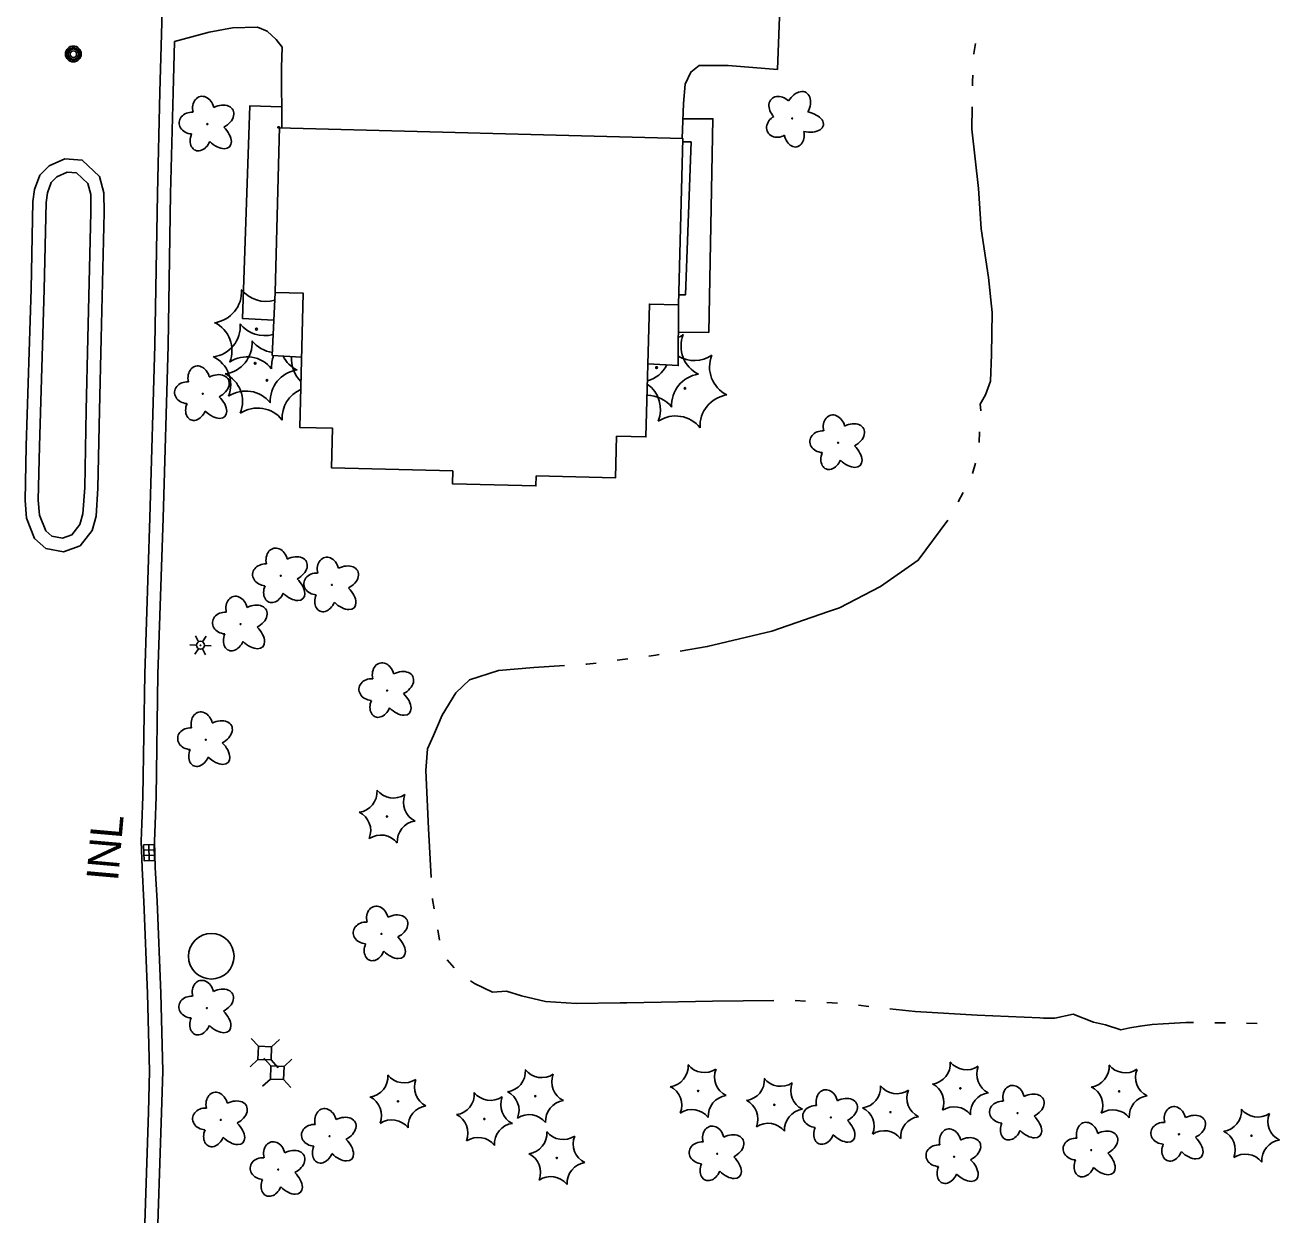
# Model space of a CAD drawing. Extents: x 588843 to 2552415, y 180129 to 269402.
# Drawn here: x 607892.1 to 608128.8, y 183648.3 to 183873.2 of the extents above; entities that cross this region are included whole.
import ezdxf

# ---------------------------------------------------------------- set-up
doc = ezdxf.new("R2010")
doc.units = 0
for name, color, linetype in [('E_BLD', 7, 'Continuous'), ('E_BLD_HvyDash', 7, 'Continuous'), ('E_DRN', 7, 'Continuous'), ('E_DRN_Text', 7, 'Continuous'), ('E_DWY', 7, 'Continuous'), ('E_LAND_Vegetation', 7, 'Continuous'), ('E_LTG', 7, 'Continuous'), ('E_PATH_Sidewalk', 7, 'Continuous'), ('E_RDWY_C_and_G', 7, 'Continuous'), ('E_UTL_AG_Bold', 7, 'Continuous'), ('E_UTL_MH', 7, 'Continuous'), ('E_WTR_P', 7, 'Continuous')]:
    doc.layers.add(name, color=color, linetype=linetype)

# ---------------------------------------------------------------- blocks, each defined once
blk = doc.blocks.new('DTRE_3')
at = {"layer": 'E_LAND_Vegetation'}
blk.add_circle((-0.6, 0), 0.601, dxfattribs=at)
for centre, major_axis, ratio in [((-6.1, 17.5), (4.5, -16.3), 0.782863), ((13.3, 9), (-17.3, -9.6), 0.691916), ((-19.3, 0.5), (16.2, -0.4), 0.832022), ((-8.2, -17.2), (5.9, 15.9), 0.716896), ((11.6, -12.2), (-16.4, 15), 0.560249)]:
    blk.add_ellipse(centre, major_axis=major_axis, ratio=ratio, start_param=1.570796, end_param=4.712389, dxfattribs=at)
blk = doc.blocks.new('LPOL_3')
at = {"layer": 'E_LTG'}
for p, q in [((-13.1, 0), (-4.9, 0)), ((-2.5, 4.3), (-6.6, 11.4)), ((2.5, 4.3), (6.6, 11.4)), ((4.9, 0), (13.1, 0)), ((-6.6, -11.4), (-2.5, -4.3)), ((6.6, -11.4), (2.5, -4.3))]:
    blk.add_line(p, q, dxfattribs=at)
for radius in [4.92, 4.92, 4.92, 0.41]:
    blk.add_circle((0, 0), radius, dxfattribs=at)
blk = doc.blocks.new('INLO_2')
at = {"layer": 'E_DRN'}
for p, q in [((6.6, -13.1), (6.6, 0)), ((13.1, -13.1), (13.1, 0)), ((19.7, -6.6), (0, -6.6))]:
    blk.add_line(p, q, dxfattribs=at)
blk.add_lwpolyline([(0, -13.1), (19.7, -13.1), (19.7, 0), (0, 0)], close=True, dxfattribs=at)
blk = doc.blocks.new('MHO_2')
at = {"layer": 'E_UTL_MH'}
for centre, radius in [((0.3, -0.4), 9.84), ((0.3, -0.4), 7.98), ((0.2, -0.5), 6.35), ((0.1, -0.5), 3.97)]:
    blk.add_circle(centre, radius, dxfattribs=at)
blk = doc.blocks.new('INLT_80')
at = {"layer": 'E_DRN_Text'}
blk.add_text('INL', height=39.37, dxfattribs=at).set_placement((-36.2, -19.7))
blk = doc.blocks.new('CTRE_4')
at = {"layer": 'E_LAND_Vegetation'}
blk.add_circle((0, 0), 0.733, dxfattribs=at)
for centre, start, end in [((-39.3, 29.4), 280.2067, 5.9716), ((5.9, 49), 220.2113, 305.9762), ((45.4, 19.3), 160.2113, 245.9762), ((-45.4, -19.3), 340.2113, 65.9762), ((39.5, -29.6), 100.2511, 185.9272), ((-5.9, -49), 40.2113, 125.9762)]:
    blk.add_arc(centre, 25.8, start, end, dxfattribs=at)
blk = doc.blocks.new('DTRE_4')
at = {"layer": 'E_LAND_Vegetation'}
blk.add_circle((-0.6, 0), 0.601, dxfattribs=at)
for centre, major_axis, ratio in [((-6.1, 17.5), (4.5, -16.3), 0.782863), ((13.3, 9), (-17.3, -9.6), 0.691916), ((-19.3, 0.5), (16.2, -0.4), 0.832022), ((-8.2, -17.2), (5.9, 15.9), 0.716896), ((11.6, -12.2), (-16.4, 15), 0.560249)]:
    blk.add_ellipse(centre, major_axis=major_axis, ratio=ratio, start_param=1.570796, end_param=4.712389, dxfattribs=at)
blk = doc.blocks.new('PED_3')
at = {"layer": 'E_UTL_AG_Bold'}
for p, q in [((-8.2, 8.2), (-17.5, 17.5)), ((8.2, 8.2), (17.5, 17.5)), ((-8.2, -8.2), (-17.5, -17.5)), ((8.2, -8.2), (17.5, -17.5))]:
    blk.add_line(p, q, dxfattribs=at)
blk.add_lwpolyline([(-8.2, -8.2), (8.2, -8.2), (8.2, 8.2), (-8.2, 8.2)], close=True, dxfattribs=at)

msp = doc.modelspace()

# ---------------------------------------------------------------- linework, layer by layer
at = {"layer": 'E_BLD'}
msp.add_lwpolyline([(607939.89, 183853.76), (608016.4, 183851.76), (608015.57, 183820.3), (608010.06, 183820.45), (608009.4, 183795.34), (608003.86, 183795.48), (608003.65, 183787.6), (607988.68, 183787.99), (607988.63, 183786.09), (607972.84, 183786.5), (607972.9, 183788.92), (607950, 183789.52), (607950.19, 183797), (607944.01, 183797.16), (607944.67, 183822.5), (607939.35, 183822.64), (607940.16, 183853.95), (607939.89, 183853.96)], close=True, dxfattribs=at)
at = {"layer": 'E_BLD_HvyDash'}
for points in [[(607939.35, 183822.64), (607938.81, 183810.75), (607944.35, 183810.44)], [(608015.57, 183820.3), (608015.52, 183808.84), (608009.76, 183809.14)]]:
    msp.add_lwpolyline(points, dxfattribs=at)
at = {"layer": 'E_DWY'}
for points in [[(608017.03, 183908.5), (608016.91, 183905.05), (608017.03, 183902.99), (608017.55, 183895.72), (608017.99, 183894.33), (608020.31, 183893.46), (608023.83, 183893.13), (608035.26, 183892.03), (608035.02, 183885.37), (608034.8, 183879.4), (608034.75, 183878.13), (608034.27, 183864.81), (608024.98, 183865.54), (608019.49, 183865.54), (608017.88, 183864.33), (608016.81, 183862.01), (608016.49, 183858.4), (608016.24, 183851.76)], [(607920.33, 183870.12), (607926.86, 183871.85), (607931.31, 183872.67), (607936.02, 183872.79), (607937.85, 183872.04), (607939.56, 183870.51), (607940.68, 183869), (607940.54, 183865.18), (607940.59, 183853.74)]]:
    msp.add_lwpolyline(points, dxfattribs=at)
at = {"layer": 'E_LAND_Vegetation'}
for centre in [(607935.82, 183815.72), (607935.58, 183809.26), (608011.42, 183808.46), (607937.82, 183806.04), (608016.8, 183804.54)]:
    msp.add_circle(centre, 0.167, dxfattribs=at)
for centre, radius, start, end in [((607927.1, 183822.78), 5.9, 278.0212, 3.7861), ((607937.6, 183826.86), 5.9, 218.0258, 286.5817), ((607926.87, 183816.32), 5.9, 278.0212, 3.7861), ((607925.29, 183811.7), 5.9, 338.0258, 63.7907), ((607937.36, 183820.39), 5.9, 218.0258, 286.0208), ((607929.1, 183813.1), 5.9, 278.0212, 3.7861), ((607939.6, 183817.18), 5.9, 218.0258, 262.5942), ((608013.2, 183819.6), 5.9, 293.4546, 303.7907), ((608021.95, 183812.49), 5.9, 158.0258, 243.7907), ((607925.05, 183805.24), 5.9, 338.0258, 63.7907), ((607944.58, 183808.61), 5.91, 158.8952, 183.7417), ((607946.12, 183813.28), 5.9, 206.6663, 243.7907), ((607948.35, 183810.07), 5.9, 175.3161, 225.7284), ((608018.58, 183815.68), 5.9, 238.891, 303.7907), ((608027.33, 183808.57), 5.9, 158.0258, 243.7907), ((607934.04, 183804.59), 5.9, 38.0258, 123.7907), ((608008.08, 183811.6), 5.9, 285.7361, 333.3186), ((607927.29, 183802.02), 5.9, 338.0258, 63.7907), ((607944.34, 183802.15), 5.91, 98.0656, 183.7417), ((608020.17, 183801.35), 5.91, 98.0656, 183.7417), ((607933.8, 183798.13), 5.9, 38.0258, 123.7907), ((607946.58, 183798.93), 5.91, 113.791, 183.7417), ((608006.26, 183800.52), 5.9, 338.0258, 54.7904), ((608009.64, 183797.33), 5.9, 38.0258, 90.2456), ((608025.55, 183797.43), 5.91, 98.0656, 183.7417), ((607936.04, 183794.91), 5.9, 38.0258, 123.7907), ((608015.02, 183793.41), 5.9, 38.0258, 123.7907)]:
    msp.add_arc(centre, radius, start, end, dxfattribs=at)
at = {"layer": 'E_PATH_Sidewalk'}
for points in [[(607940.57, 183857.73), (607934.55, 183857.91), (607933.18, 183817.75), (607939.11, 183817.44)], [(608016.38, 183855.5), (608022.07, 183855.49), (608021.29, 183815.12), (608015.55, 183815.14)], [(608016.38, 183851.16), (608017.94, 183851.11), (608016.89, 183822.22), (608015.62, 183822.24)]]:
    msp.add_lwpolyline(points, dxfattribs=at)
msp.add_circle((607927.29, 183697.16), 4.31, dxfattribs=at)
at = {"layer": 'E_RDWY_C_and_G'}
for points in [[(607920.64, 183972.36), (607919.98, 183951.95), (607919.29, 183928.49), (607918.74, 183902.15), (607917.56, 183860.52), (607917.11, 183841.34)], [(607920.33, 183870.12), (607920.06, 183860.45), (607919.61, 183841.28)], [(607906.49, 183813.93), (607907.04, 183837.75), (607907, 183841.49), (607906.17, 183844.58), (607902.92, 183847.68), (607899.63, 183847.95), (607896.66, 183846.6), (607894.87, 183844.81), (607893.87, 183842.12), (607893.59, 183839.86), (607893.23, 183823.28), (607892.31, 183793.65)], [(607903.99, 183813.99), (607904.54, 183837.77), (607904.5, 183841.15), (607903.93, 183843.26), (607901.84, 183845.26), (607900.07, 183845.41), (607898.11, 183844.51), (607897.03, 183843.43), (607896.31, 183841.52), (607896.08, 183839.68), (607895.73, 183823.21), (607894.81, 183793.58)], [(607917.11, 183841.32), (607916.64, 183812.69), (607915.7, 183780.04), (607914.72, 183750.58), (607914.37, 183727.37), (607914.18, 183722.21), (607914.06, 183718.92), (607914.21, 183713.86), (607914.56, 183707.47)], [(607919.61, 183841.28), (607919.14, 183812.63), (607918.2, 183779.97), (607917.21, 183750.52), (607916.86, 183727.3), (607916.68, 183722.12), (607916.56, 183718.91), (607916.71, 183713.96), (607917.05, 183707.61)], [(607906.49, 183813.93), (607906.16, 183800.36), (607905.87, 183785.68), (607905.51, 183780.39), (607904.75, 183777.68), (607902.49, 183774.77), (607899.37, 183773.62), (607896.04, 183774.28), (607893.91, 183776.12), (607892.36, 183779.97), (607892.1, 183783.3), (607892.31, 183793.63)], [(607903.99, 183813.99), (607903.66, 183800.41), (607903.37, 183785.79), (607903.03, 183780.81), (607902.47, 183778.82), (607900.96, 183776.87), (607899.16, 183776.21), (607897.17, 183776.61), (607896, 183777.61), (607894.82, 183780.55), (607894.6, 183783.37), (607894.81, 183793.58)], [(607914.56, 183707.51), (607915.24, 183690.13), (607915.61, 183675.45), (607915.41, 183667.71), (607914.45, 183639), (607913.79, 183614.21), (607913.24, 183587.79), (607912.47, 183557.51), (607911.73, 183528.14), (607910.81, 183493.83)], [(607917.05, 183707.61), (607917.74, 183690.21), (607918.11, 183675.45), (607917.91, 183667.63), (607916.94, 183638.92), (607916.29, 183614.15), (607915.74, 183587.73), (607914.97, 183557.45), (607914.23, 183528.07), (607913.31, 183493.76)]]:
    msp.add_lwpolyline(points, dxfattribs=at)
at = {"layer": 'E_WTR_P'}
for points in [[(608071.7, 183869.71), (608071.4, 183867.83), (608071.4, 183867.73)], [(608071.2, 183863.73), (608071.14, 183862.54), (608071.13, 183861.73)], [(608071.08, 183857.73), (608071.02, 183853.51), (608072.24, 183842.31), (608072.74, 183834.67), (608073.65, 183828.84)], [(608073.65, 183828.84), (608074.17, 183825.51), (608074.85, 183818.85), (608074.7, 183810.95), (608074.52, 183805.87), (608073.58, 183803.29), (608072.59, 183801.56), (608072.69, 183800.36), (608072.69, 183800.3)], [(608072.47, 183796.3), (608072.36, 183794.3)], [(608071.66, 183790.38), (608071.13, 183788.45)], [(608069.36, 183784.87), (608068.43, 183783.09)], [(608066.44, 183779.62), (608060.86, 183772.05), (608053.76, 183767.09), (608045.99, 183763.06), (608043.89, 183762.34)], [(608043.89, 183762.34), (608033.19, 183758.66), (608021.01, 183755.71), (608015.88, 183754.86)], [(608011.93, 183754.2), (608011.28, 183754.09), (608009.95, 183753.92)], [(607994.04, 183752.11), (607988.25, 183751.75), (607981.53, 183751.22), (607976.1, 183749.44), (607973.47, 183746.99), (607970.91, 183742.78), (607970.04, 183740.69)], [(608000.02, 183752.61), (607998.23, 183752.38), (607998.03, 183752.36)], [(608005.98, 183753.39), (608003.99, 183753.13)], [(607970.04, 183740.69), (607969.29, 183738.89), (607968.14, 183736.39), (607967.85, 183732.3), (607968.3, 183721.34), (607968.84, 183712.08)], [(607969.07, 183708.08), (607969.08, 183707.9), (607969.39, 183706.11)], [(607970.07, 183702.16), (607970.42, 183700.19)], [(607971.83, 183696.49), (607973.16, 183694.98)], [(607976.29, 183692.53), (607977.04, 183692.01), (607980.44, 183690.4), (607983.06, 183690.59), (607985.93, 183689.71), (607990.41, 183688.63), (607996.32, 183688.27), (608004.53, 183688.34)], [(608004.54, 183688.34), (608005.79, 183688.35), (608021.96, 183688.68), (608033.57, 183688.83)], [(608037.58, 183688.79), (608039.58, 183688.68)], [(608043.58, 183688.45), (608045.58, 183688.33)], [(608049.56, 183687.93), (608051.55, 183687.7)], [(608055.53, 183687.26), (608060.3, 183686.72), (608071.99, 183686.01), (608083.84, 183685.51), (608084.51, 183685.5)], [(608084.51, 183685.5), (608086.66, 183685.48), (608090.14, 183686.2), (608093.97, 183684.72), (608096.28, 183684.21), (608099.14, 183683.26), (608100.85, 183683.62), (608102.77, 183683.98), (608105.04, 183684.25), (608107.16, 183684.38), (608111.41, 183684.65), (608112.9, 183684.63)], [(608116.9, 183684.58), (608118.9, 183684.56)], [(608122.91, 183684.5), (608124.91, 183684.48)]]:
    msp.add_lwpolyline(points, dxfattribs=at)

# ---------------------------------------------------------------- block references
at = {"layer": 'E_DRN', "xscale": 0.1524003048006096, "yscale": 0.1524003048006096, "rotation": -88.27416788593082}
msp.add_blockref('INLO_2', (607916.48, 183718.28), dxfattribs=at)
at = {"layer": 'E_DRN_Text', "xscale": 0.1524003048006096, "yscale": 0.15240030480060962, "rotation": 84.96704993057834}
msp.add_blockref('INLT_80', (607907.14, 183717.01), dxfattribs=at)
at = {"layer": 'E_LAND_Vegetation'}
for name, p, xscale, yscale, rotation in [('DTRE_4', (608037.15, 183855.61), 0.1524003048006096, 0.15240030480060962, 31.028579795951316), ('DTRE_3', (607926.63, 183854.49), 0.15240030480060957, 0.15240030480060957, -2.1855189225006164), ('DTRE_3', (607925.76, 183803.52), 0.15240030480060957, 0.15240030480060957, -2.1855189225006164), ('DTRE_4', (608045.8, 183794.25), 0.15240030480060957, 0.15240030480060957, -2.1855189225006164), ('DTRE_3', (607940.5, 183769.09), 0.15240030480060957, 0.15240030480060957, -2.1855189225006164), ('DTRE_3', (607950.18, 183767.36), 0.15240030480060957, 0.15240030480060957, -2.1855189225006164), ('DTRE_3', (607932.92, 183759.97), 0.15240030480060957, 0.15240030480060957, -2.1855189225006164), ('DTRE_4', (607960.59, 183747.4), 0.15240030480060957, 0.15240030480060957, -2.1855189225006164), ('DTRE_3', (607926.34, 183738.11), 0.15240030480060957, 0.15240030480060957, -2.1855189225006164), ('CTRE_4', (607960.5, 183723.58), 0.15240030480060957, 0.15240030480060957, -2.1855189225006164), ('DTRE_4', (607959.51, 183701.39), 0.15240030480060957, 0.15240030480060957, -2.1855189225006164), ('DTRE_3', (607926.56, 183687.37), 0.15240030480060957, 0.15240030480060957, -2.1855189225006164), ('CTRE_4', (607988.53, 183670.73), 0.15240030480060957, 0.15240030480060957, -2.1855189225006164), ('CTRE_4', (608019.28, 183671.69), 0.15240030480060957, 0.15240030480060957, -2.1855189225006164), ('CTRE_4', (608068.82, 183672.21), 0.15240030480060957, 0.15240030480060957, -2.1855189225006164), ('CTRE_4', (608098.83, 183671.64), 0.15240030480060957, 0.15240030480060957, -2.1855189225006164), ('CTRE_4', (607962.56, 183669.74), 0.15240030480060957, 0.15240030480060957, -2.1855189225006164), ('CTRE_4', (608033.68, 183669.09), 0.15240030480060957, 0.15240030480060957, -2.1855189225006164), ('DTRE_4', (607929.16, 183666.22), 0.15240030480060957, 0.15240030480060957, -2.1855189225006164), ('CTRE_4', (607978.88, 183666.42), 0.15240030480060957, 0.15240030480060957, -2.1855189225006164), ('DTRE_4', (608044.45, 183666.69), 0.15240030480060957, 0.15240030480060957, -2.1855189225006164), ('CTRE_4', (608055.63, 183667.69), 0.15240030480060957, 0.15240030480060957, -2.1855189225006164), ('DTRE_4', (608079.74, 183667.51), 0.15240030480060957, 0.15240030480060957, -2.1855189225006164), ('DTRE_4', (607949.72, 183663.13), 0.15240030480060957, 0.15240030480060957, -2.1855189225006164), ('DTRE_4', (608110.23, 183663.51), 0.15240030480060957, 0.15240030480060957, -2.1855189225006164), ('DTRE_4', (608093.64, 183660.53), 0.15240030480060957, 0.15240030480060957, -2.1855189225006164), ('CTRE_4', (608123.85, 183663.27), 0.15240030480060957, 0.15240030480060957, -2.1855189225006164), ('CTRE_4', (607992.59, 183659.02), 0.15240030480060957, 0.15240030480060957, -2.1855189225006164), ('DTRE_4', (608022.99, 183659.82), 0.15240030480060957, 0.15240030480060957, -2.1855189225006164), ('DTRE_4', (608067.74, 183659.28), 0.15240030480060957, 0.15240030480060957, -2.1855189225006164), ('DTRE_4', (607940.04, 183656.85), 0.15240030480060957, 0.15240030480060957, -2.1855189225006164)]:
    msp.add_blockref(name, p, dxfattribs=dict(at, xscale=xscale, yscale=yscale, rotation=rotation))
at = {"layer": 'E_LTG', "xscale": 0.15240030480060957, "yscale": 0.15240030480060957, "rotation": -2.1855189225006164}
msp.add_blockref('LPOL_3', (607925.25, 183755.96), dxfattribs=at)
at = {"layer": 'E_UTL_AG_Bold', "xscale": 0.15240030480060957, "yscale": 0.15240030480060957, "rotation": -2.1855189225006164}
for p in [(607937.39, 183678.86), (607939.75, 183675.15)]:
    msp.add_blockref('PED_3', p, dxfattribs=at)
at = {"layer": 'E_UTL_MH', "xscale": 0.1524003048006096, "yscale": 0.15240030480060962, "rotation": 87.94936474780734}
msp.add_blockref('MHO_2', (607901.16, 183867.7), dxfattribs=at)

doc.saveas('drawing.dxf')
